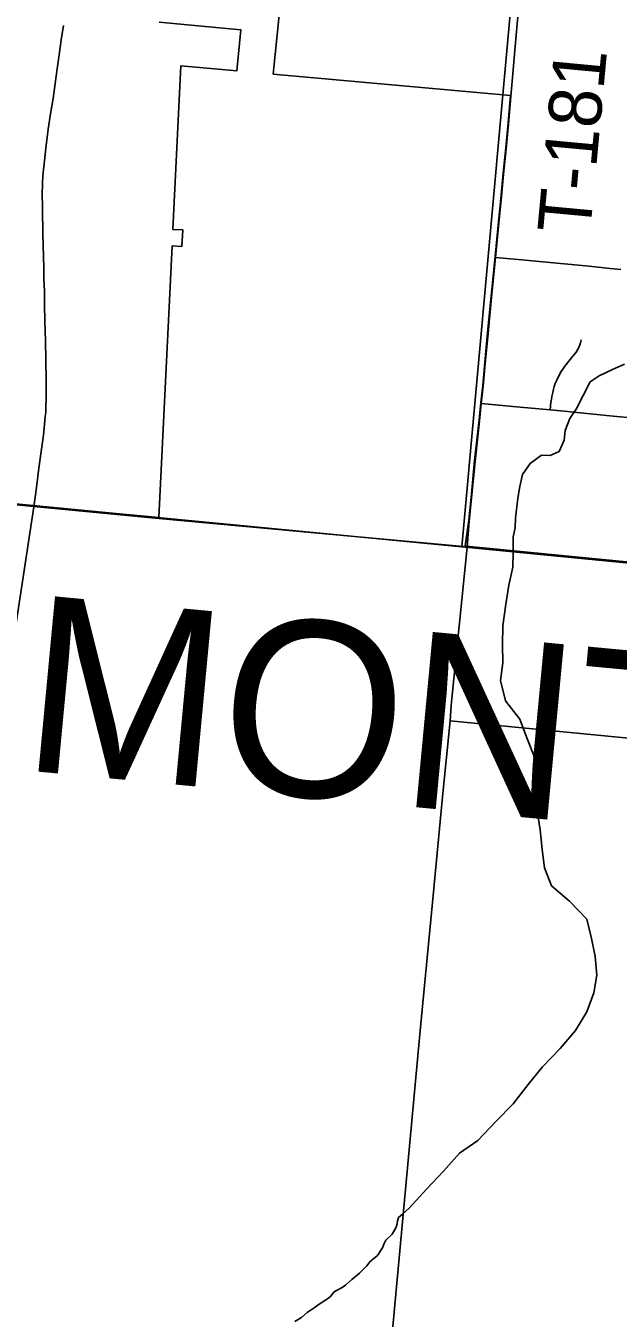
# Model space of a CAD drawing. Extents: x -38.1 to 35.9, y -2.7 to 28.5.
# Drawn here: x 10.521 to 11.157, y 14.409 to 15.8 of the extents above; entities that cross this region are included whole.
import ezdxf

# ---------------------------------------------------------------- set-up
doc = ezdxf.new("R2010")
doc.units = 0
for name, color, linetype in [('GM_X_City_Street', 7, 'Continuous'), ('GM_X_Major_River', 7, 'Continuous'), ('GM_X_Major_River_Text', 7, 'Continuous'), ('GM_X_Minor_Lake', 7, 'Continuous'), ('GM_X_Rail_Line', 7, 'Continuous'), ('GM_X_Section', 7, 'Continuous'), ('GM_X_US_Route', 7, 'Continuous')]:
    doc.layers.add(name, color=color, linetype=linetype)

msp = doc.modelspace()

# ---------------------------------------------------------------- linework, layer by layer
at = {"layer": 'GM_X_City_Street'}
for points in [[(10.9023, 14.2606), (10.9436, 14.7109), (10.9473, 14.7488), (10.9577, 14.8566), (10.9636, 14.9173), (10.9684, 14.9702), (10.9767, 15.052), (10.9778, 15.0689), (10.9948, 15.2388)], [(10.9767, 15.052), (11.183, 15.0319), (11.2975, 15.0184), (11.4808, 15.0004)]]:
    msp.add_lwpolyline(points, dxfattribs=at)
at = {"layer": 'GM_X_Major_River'}
for points in [[(10.5291, 15.2821), (10.5319, 15.3032), (10.5346, 15.324), (10.5371, 15.3419), (10.5393, 15.3592), (10.541, 15.3751), (10.5414, 15.3795), (10.5418, 15.3837), (10.5421, 15.3882), (10.5424, 15.3999), (10.5425, 15.4179), (10.5421, 15.4403), (10.5415, 15.4608), (10.541, 15.4825), (10.5407, 15.4992), (10.5404, 15.5141), (10.54, 15.5278), (10.5397, 15.539), (10.5387, 15.5763), (10.5383, 15.6024), (10.5382, 15.621), (10.5383, 15.6268), (10.5385, 15.6319), (10.5388, 15.637), (10.5391, 15.6424), (10.5397, 15.6477), (10.5419, 15.6681), (10.5446, 15.6884), (10.5471, 15.705), (10.5497, 15.7216), (10.5521, 15.7375), (10.5542, 15.7534), (10.5563, 15.7686), (10.5586, 15.7845), (10.561, 15.7999)], [(10.3248, 14.6747), (10.4074, 14.7775), (10.4179, 14.7887), (10.4888, 15.0203), (10.5291, 15.2821)]]:
    msp.add_lwpolyline(points, dxfattribs=at)
at = {"layer": 'GM_X_Major_River_Text'}
for points in [[(11.0419, 15.7237), (11.0446, 15.7524), (11.0465, 15.7775), (11.0487, 15.8019), (11.0513, 15.8274), (11.0525, 15.8398), (11.0534, 15.8516), (11.0556, 15.8746), (11.0587, 15.9053), (11.0603, 15.9246), (11.0617, 15.9402), (11.0632, 15.9573), (11.0646, 15.9791)], [(11.0253, 15.5506), (11.0289, 15.5878), (11.0314, 15.6126), (11.034, 15.6401), (11.0368, 15.6675), (11.0393, 15.6943), (11.0419, 15.7237)], [(11.0102, 15.3934), (11.0121, 15.4119), (11.0144, 15.4366), (11.0174, 15.4688), (11.0212, 15.5078), (11.0253, 15.5506)], [(11.0253, 15.5506), (11.0499, 15.5482), (11.0765, 15.5458), (11.126, 15.541), (11.1488, 15.5387), (11.1601, 15.5377)], [(11.0843, 15.3865), (11.0851, 15.395), (11.0855, 15.398), (11.086, 15.4009), (11.0869, 15.4052), (11.0878, 15.4087), (11.0886, 15.4116), (11.0897, 15.4148), (11.0909, 15.4177), (11.092, 15.4203), (11.0934, 15.4229), (11.0947, 15.4253), (11.0962, 15.4278), (11.0979, 15.4304), (11.1001, 15.4336), (11.1071, 15.4425), (11.112, 15.4487), (11.1137, 15.4512), (11.1151, 15.4536), (11.1161, 15.4564), (11.1168, 15.4588), (11.1174, 15.4619)], [(10.9948, 15.2388), (10.9972, 15.2667), (10.9995, 15.2914), (11.0034, 15.331), (11.0082, 15.3747), (11.0102, 15.3934)], [(11.0102, 15.3934), (11.0481, 15.39), (11.0843, 15.3865)], [(11.0843, 15.3865), (11.0957, 15.3854), (11.1519, 15.3799), (11.2032, 15.3751), (11.239, 15.3715), (11.2798, 15.3677), (11.32, 15.3637), (11.3582, 15.3599), (11.3832, 15.3576)]]:
    msp.add_lwpolyline(points, dxfattribs=at)
at = {"layer": 'GM_X_Section'}
for points in [[(11.0445, 15.2324), (11.0446, 15.2499), (11.0466, 15.2597), (11.0471, 15.27), (11.0484, 15.2821), (11.0496, 15.2915), (11.0517, 15.304), (11.0545, 15.3169), (11.0626, 15.329), (11.0748, 15.3379), (11.0843, 15.3374), (11.0938, 15.3419), (11.0993, 15.3539), (11.1005, 15.3642), (11.1052, 15.3774), (11.1122, 15.3872), (11.1273, 15.4166), (11.1369, 15.4233), (11.1514, 15.43), (11.1643, 15.4359)], [(10.9326, 14.5279), (10.9511, 14.5482), (10.9694, 14.5677), (10.9869, 14.5868), (11.0063, 14.6007), (11.0257, 14.621), (11.0443, 14.6402), (11.0607, 14.6608), (11.0759, 14.6798), (11.0949, 14.6995), (11.1116, 14.7189), (11.1238, 14.739), (11.131, 14.7595), (11.1344, 14.7785), (11.1325, 14.7987), (11.1287, 14.818), (11.1238, 14.8386), (11.1051, 14.8579), (11.0857, 14.8746), (11.0781, 14.894), (11.0755, 14.9138), (11.0736, 14.9347), (11.0701, 14.9552), (11.0701, 14.9749), (11.0682, 14.9958), (11.0667, 15.0148), (11.0591, 15.0338), (11.0515, 15.0539), (11.0363, 15.0737), (11.0309, 15.0953), (11.0332, 15.1143), (11.0328, 15.1341), (11.0332, 15.1542), (11.0366, 15.1774), (11.0397, 15.1979), (11.0439, 15.2173), (11.0445, 15.2324)], [(10.8097, 14.4059), (10.8167, 14.4103), (10.8228, 14.4155), (10.8305, 14.4207), (10.8359, 14.4244), (10.8425, 14.4288), (10.8475, 14.4325), (10.8518, 14.4378), (10.8552, 14.4396), (10.8606, 14.4425), (10.864, 14.4451), (10.871, 14.4511), (10.8791, 14.4577), (10.8872, 14.4659), (10.8904, 14.4701), (10.895, 14.4741), (10.8981, 14.4764), (10.9, 14.479), (10.9043, 14.4857), (10.9052, 14.4891), (10.9075, 14.4933), (10.9145, 14.5), (10.9169, 14.5041), (10.9185, 14.5075), (10.9197, 14.5109), (10.9201, 14.5143), (10.9213, 14.5177), (10.9256, 14.5214), (10.9326, 14.5279)]]:
    msp.add_lwpolyline(points, dxfattribs=at)
at = {"layer": 'GM_X_US_Route'}
for points in [[(10.0836, 16.332), (11.0788, 16.2278), (10.9892, 15.2394), (10.3866, 15.2973)], [(11.1991, 15.2199), (11.0011, 15.2394), (10.9979, 15.2397), (10.9954, 15.2399), (10.9927, 15.2402), (10.9968, 15.2678), (10.9991, 15.2924), (11.003, 15.332), (11.0078, 15.3757), (11.0098, 15.3945), (11.0117, 15.4129), (11.014, 15.4376), (11.017, 15.4698), (11.0208, 15.5088), (11.0249, 15.5517), (11.0286, 15.5888), (11.031, 15.6136), (11.0337, 15.6411), (11.0364, 15.6686), (11.0389, 15.6953), (11.0415, 15.7248), (10.7865, 15.7477), (10.8061, 15.9422)], [(10.664, 15.8036), (10.7517, 15.7955), (10.7473, 15.7512), (10.6872, 15.7567), (10.6786, 15.5807), (10.6891, 15.5802), (10.6882, 15.5624), (10.6778, 15.5629), (10.6634, 15.2707), (10.5363, 15.2825), (10.5212, 15.2839), (10.487, 15.2869)], [(14.9146, 14.8694), (13.5108, 14.9991), (13.5058, 14.9995), (12.8754, 15.0588), (12.5382, 15.0897), (12.0587, 15.1373), (11.995, 15.1424), (11.7337, 15.1673), (11.4979, 15.1901), (11.3319, 15.2065), (10.9945, 15.2393), (10.6636, 15.2698), (10.5289, 15.2826), (10.371, 15.2977)], [(10.371, 15.2977), (10.5289, 15.2826), (10.6636, 15.2698), (10.9945, 15.2393), (11.3319, 15.2065), (11.4979, 15.1901), (11.7337, 15.1673), (11.995, 15.1424), (12.0587, 15.1373), (12.5382, 15.0897), (12.8754, 15.0588), (13.5058, 14.9995), (13.5108, 14.9991), (14.9146, 14.8694)], [(10.371, 15.2977), (10.5289, 15.2826), (10.6636, 15.2698), (10.9945, 15.2393), (11.3319, 15.2065), (11.4979, 15.1901), (11.7337, 15.1673), (11.995, 15.1424), (12.0587, 15.1373), (12.5382, 15.0897), (12.8754, 15.0588), (13.5058, 14.9995), (13.5108, 14.9991), (14.9146, 14.8694)], [(14.9146, 14.8694), (13.5108, 14.9991), (13.5058, 14.9995), (12.8754, 15.0588), (12.5382, 15.0897), (12.0587, 15.1373), (11.995, 15.1424), (11.7337, 15.1673), (11.4979, 15.1901), (11.3319, 15.2065), (10.9945, 15.2393), (10.6636, 15.2698), (10.5289, 15.2826), (10.371, 15.2977)]]:
    msp.add_lwpolyline(points, dxfattribs=at)
msp.add_lwpolyline([(11.0788, 16.2278), (11.4865, 16.196), (12.0859, 16.1484), (11.9927, 15.1412), (10.9892, 15.2394)], close=True, dxfattribs=at)

# ---------------------------------------------------------------- texts
at = {"layer": 'GM_X_Minor_Lake'}
msp.add_text('T-181', height=0.05682, rotation=84.6797, dxfattribs=at).set_placement((11.127, 15.5747))
at = {"layer": 'GM_X_Rail_Line'}
msp.add_text('MONTGOMERY COUNTY', height=0.189394, rotation=354.6195, dxfattribs=at).set_placement((10.5134, 14.9993))

doc.saveas('drawing.dxf')
